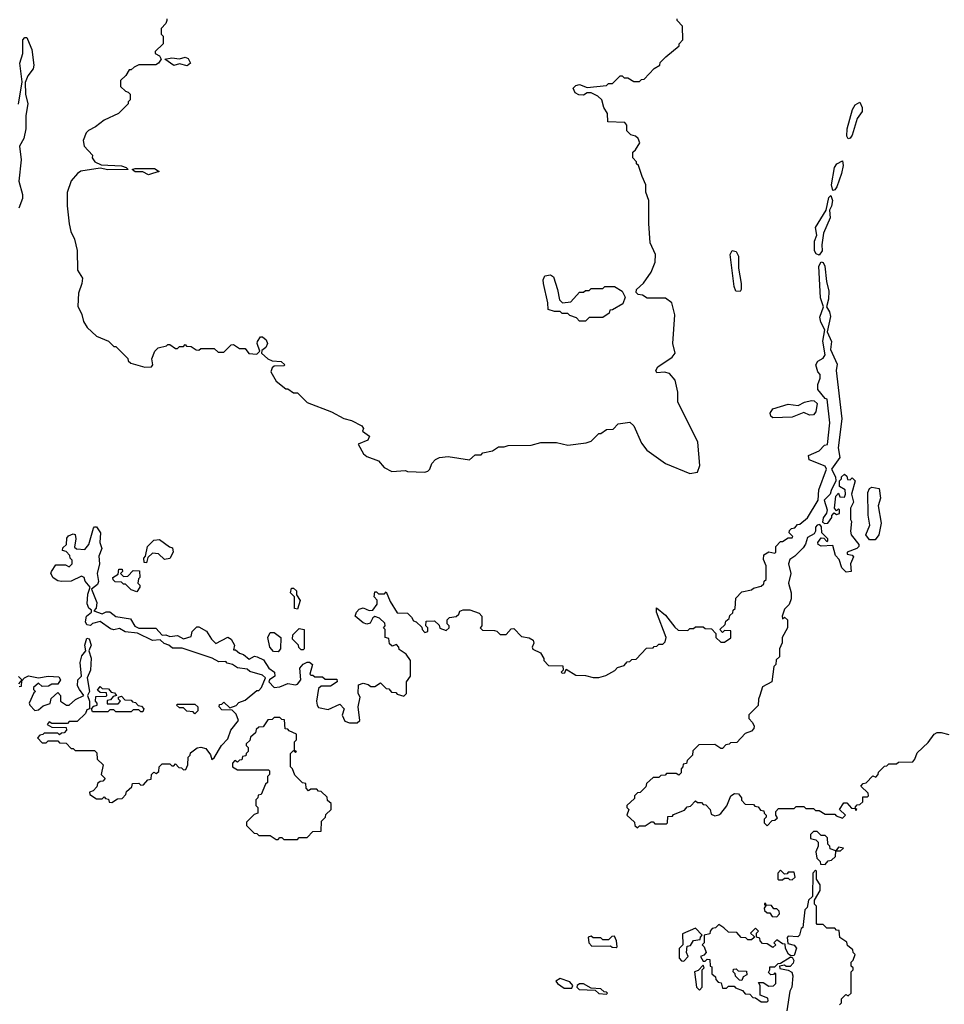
# Model space of a CAD drawing. Extents: x 2386423 to 2568864, y 578392 to 761999.
# Tile 415 of 454: x 2496838 to 2501622, y 718567 to 723660. Entities that reach past the tile are written whole.
import ezdxf

# ---------------------------------------------------------------- set-up
doc = ezdxf.new("R2010")
doc.units = 0

msp = doc.modelspace()

# ---------------------------------------------------------------- linework, layer by layer
at = {"layer": '0CON05XD'}
for points in [[(2497600, 723665), (2497600, 723655), (2497595, 723640), (2497570, 723615), (2497570, 723585), (2497580, 723575), (2497580, 723535), (2497540, 723495), (2497540, 723485), (2497562.5, 723472.5), (2497570, 723455), (2497556.7, 723435), (2497542.9, 723427.1), (2497455, 723426.7), (2497430, 723415), (2497415, 723400), (2497405, 723400), (2497388.3, 723371.7), (2497360, 723345), (2497360, 723315), (2497385, 723290), (2497400, 723285), (2497410, 723275), (2497410, 723245), (2497400, 723235), (2497400, 723225), (2497350, 723175), (2497275, 723140), (2497230, 723105), (2497193.6, 723086.4), (2497182.5, 723075), (2497167.5, 723035), (2497172.5, 723005), (2497215, 722960), (2497212.5, 722945), (2497227.5, 722925), (2497259.3, 722909.3), (2497365, 722903.3), (2497390, 722895), (2497400, 722885), (2497295, 722882.9), (2497255, 722891.2), (2497154.2, 722875.8), (2497137.5, 722865), (2497103.9, 722826.1), (2497083.6, 722766.4), (2497083.6, 722696.4), (2497093.6, 722603.6), (2497103.6, 722563.6), (2497122.5, 722525), (2497136.4, 722466.4), (2497137.5, 722365), (2497163, 722323), (2497160, 722295), (2497142.5, 722245), (2497138.3, 722178.3), (2497160, 722135), (2497168.3, 722098.3), (2497187, 722067), (2497235, 722022.5), (2497297, 721997), (2497325, 721970), (2497335, 721970), (2497398.3, 721908.3), (2497400, 721895), (2497413, 721883), (2497485, 721863.3), (2497520, 721865), (2497526.7, 721875), (2497522.5, 721905), (2497537.5, 721945), (2497555, 721962.5), (2497597.5, 721972.5), (2497605, 721980), (2497615, 721980), (2497645, 721960), (2497655, 721960), (2497665, 721970), (2497685, 721970), (2497695, 721980), (2497701.7, 721971.7), (2497725, 721970), (2497751.7, 721951.7), (2497765, 721950), (2497775, 721960), (2497845, 721960), (2497865, 721940), (2497895, 721940), (2497931.7, 721978.3), (2497945, 721980), (2497975, 721960), (2498005, 721960), (2498023, 721933), (2498065, 721930), (2498080, 721945), (2498066.7, 721985), (2498068.8, 721995), (2498085, 722020), (2498095, 722020), (2498113.6, 722003.6), (2498120, 721985), (2498112.5, 721965), (2498091.7, 721948.3), (2498090, 721935), (2498122.5, 721905), (2498145, 721896.2), (2498191.7, 721891.7), (2498210, 721875), (2498205, 721870), (2498155, 721867.5), (2498145, 721860), (2498138.3, 721838.3), (2498165, 721790), (2498215, 721750), (2498225, 721750), (2498255, 721730), (2498275, 721730), (2498325, 721680), (2498451.7, 721631.7), (2498515, 721597.5), (2498555, 721587.5), (2498609.3, 721559.3), (2498617.5, 721545), (2498611.7, 721531.7), (2498647.5, 721505), (2498640, 721485), (2498590, 721465), (2498617.5, 721415), (2498635, 721400), (2498695, 721377.5), (2498723.6, 721343.6), (2498763.6, 721323.6), (2498835, 721327.5), (2498845, 721322.5), (2498935, 721320), (2498950, 721325), (2498960, 721335), (2498970, 721365), (2498990, 721385), (2499010, 721395), (2499055, 721400), (2499165, 721382.5), (2499195, 721410), (2499225, 721410), (2499235, 721420), (2499285, 721430), (2499315, 721450), (2499345, 721450), (2499365, 721457.5), (2499485, 721460), (2499535, 721472.5), (2499615, 721472.5), (2499675, 721460), (2499768.3, 721471.7), (2499795, 721480), (2499835, 721520), (2499845, 721520), (2499875, 721540), (2499908.3, 721541.7), (2499935, 721570), (2499995, 721577.5), (2500015, 721560), (2500055, 721470), (2500083.6, 721433.6), (2500180, 721365), (2500305, 721312.5), (2500345, 721320), (2500356.4, 721353.6), (2500346.7, 721475), (2500243, 721683), (2500243, 721733), (2500230, 721795), (2500199.7, 721829.7), (2500175, 721836.2), (2500135, 721833.8), (2500130, 721845), (2500140, 721865), (2500213.3, 721915), (2500228.8, 721935), (2500217.5, 721985), (2500227, 722133), (2500212.5, 722195), (2500179.3, 722219.3), (2500085, 722220), (2500060, 722235), (2500038.3, 722238.3), (2500028.3, 722248.3), (2500030, 722265), (2500065, 722297.5), (2500106.1, 722353.9), (2500126.7, 722405), (2500127.5, 722445), (2500100, 722505), (2500092.5, 722605), (2500092.5, 722725), (2500078.3, 722768.3), (2500077.5, 722805), (2500058.3, 722848.3), (2500040, 722905), (2500030, 722915), (2500030, 722925), (2500010, 722945), (2500010, 722975), (2500025, 722987.5), (2500046.4, 723023.6), (2500037.5, 723045), (2500025, 723057.5), (2500000, 723065), (2499980, 723085), (2499980, 723115), (2499968.3, 723128.3), (2499881.7, 723131.7), (2499880, 723175), (2499860, 723205), (2499850, 723245), (2499830, 723265), (2499795, 723282.5), (2499775, 723282.5), (2499755, 723270), (2499731.2, 723271.2), (2499712.3, 723282.3), (2499702.5, 723305), (2499715, 723318.8), (2499735, 723324), (2499775, 723310), (2499875, 723320), (2499885, 723330), (2499905, 723330), (2499945, 723370), (2499955, 723370), (2499965, 723360), (2499985, 723360), (2500015, 723340), (2500045, 723340), (2500055, 723350), (2500068.3, 723351.7), (2500121.7, 723408.3), (2500150, 723425), (2500151.7, 723438.3), (2500181.7, 723468.3), (2500250, 723525), (2500250, 723535), (2500270, 723555), (2500267, 723627), (2500240, 723655), (2500240, 723665)], [(2496832.4, 723222.4), (2496851.7, 723338.3), (2496838.5, 723435), (2496854.6, 723485), (2496854.4, 723555), (2496865, 723567.1), (2496875, 723567.5), (2496879.4, 723559.4), (2496900.9, 723505), (2496911.1, 723425), (2496907.8, 723405), (2496881.2, 723368.8), (2496866.9, 723335), (2496868.5, 723275), (2496881.1, 723225), (2496870.4, 723165), (2496870.4, 723095), (2496859.1, 723045), (2496837.5, 723005), (2496846.8, 722935), (2496833.9, 722823.9), (2496852.9, 722755), (2496852.5, 722735), (2496833.2, 722685)], [(2497705, 723421.2), (2497665, 723432.5), (2497635, 723423.8), (2497590, 723455), (2497625, 723463.3), (2497665, 723457.5), (2497695, 723466.7), (2497709.5, 723459.5), (2497722.5, 723435), (2497705, 723421.2)], [(2501125, 723044), (2501117.6, 723057.6), (2501119.3, 723095), (2501146.9, 723195), (2501160.3, 723219.7), (2501185, 723233.8), (2501197.5, 723205), (2501196.7, 723185), (2501171.1, 723148.9), (2501145, 723062), (2501135, 723047.1), (2501125, 723044)], [(2501045, 722776.7), (2501039.2, 722805), (2501054.2, 722895.8), (2501065.5, 722914.5), (2501095, 722930), (2501098.9, 722905), (2501090.5, 722865), (2501066.7, 722795), (2501055, 722780), (2501045, 722776.7)], [(2497505, 722857.5), (2497475, 722872.5), (2497435, 722873.3), (2497420, 722885), (2497435, 722890), (2497535, 722890), (2497560, 722875), (2497525, 722863.8), (2497505, 722857.5)], [(2500975, 722441.2), (2500958.2, 722448.2), (2500950.4, 722465), (2500950, 722515), (2500962.5, 722545), (2500956.2, 722585), (2501010, 722675), (2501025, 722740), (2501035, 722750), (2501042.9, 722725), (2501038.1, 722695), (2501028, 722675), (2501030.6, 722635), (2500996.9, 722555), (2500987.9, 722495), (2500990, 722465), (2500975, 722441.2)], [(2500565, 722254.3), (2500544, 722255), (2500535, 722280), (2500514.5, 722445), (2500525, 722465.7), (2500545, 722461.2), (2500556.6, 722436.6), (2500556.9, 722375), (2500570.8, 722295), (2500570.8, 722265), (2500565, 722254.3)], [(2500978.8, 722121.2), (2500997.5, 722175), (2500981.2, 722221.2), (2500973.1, 722385), (2500985, 722406.7), (2500995, 722403.8), (2501004.3, 722385), (2501012, 722305), (2501023.8, 722255), (2501023.6, 722213.6), (2501012.5, 722175), (2501028.7, 722148.7), (2501033.3, 722125), (2501015.6, 722045), (2501038.1, 721995), (2501033.6, 721953.6), (2501067.8, 721877.8), (2501063.1, 721845), (2501091.1, 721595), (2501073.5, 721445), (2501081.9, 721395), (2501038, 721335), (2501058.8, 721295), (2501061.2, 721275), (2501036, 721225), (2501032, 721205), (2501000, 721175), (2501016.2, 721123.8), (2501012.7, 721107.3), (2500995, 721082.5), (2500991.7, 721061.7), (2501003.3, 721053.3), (2501020, 721055), (2501040, 721085), (2501040, 721095), (2501051.7, 721108.3), (2501065, 721100), (2501080, 721105), (2501080, 721125), (2501075, 721130), (2501065, 721120), (2501053.3, 721133.3), (2501060, 721195), (2501075, 721210), (2501081.7, 721191.7), (2501105, 721190), (2501110, 721205), (2501108.3, 721228.3), (2501080, 721245), (2501080, 721275), (2501090, 721285), (2501090, 721295), (2501105, 721310), (2501118.3, 721298.3), (2501121.7, 721281.7), (2501135, 721280), (2501145, 721290), (2501160, 721275), (2501142.5, 721205), (2501152.5, 721165), (2501137, 721133), (2501137.5, 721075), (2501142.5, 721065), (2501137.5, 721015), (2501140, 720995), (2501180, 720945), (2501180, 720935), (2501170, 720925), (2501120, 720905), (2501120, 720895), (2501145, 720890), (2501151.7, 720881.7), (2501136.7, 720845), (2501140, 720805), (2501115, 720802.5), (2501092.5, 720825), (2501078.3, 720868.3), (2501058.3, 720888.3), (2501045, 720940), (2500985, 720937.5), (2500970, 720945), (2500967.5, 720955), (2500985, 720980), (2500998.3, 720978.3), (2501015, 720960), (2501020, 720965), (2501020, 720975), (2500987.5, 721005), (2500986.4, 721036.4), (2500978.3, 721048.3), (2500965, 721045.8), (2500956, 721035), (2500956.1, 721013.9), (2500949.4, 721000.6), (2500915, 720981.4), (2500903.8, 720946.2), (2500891.5, 720928.5), (2500848.2, 720885), (2500822.3, 720867.7), (2500815.3, 720845), (2500827.1, 720795), (2500816.7, 720745), (2500830, 720695), (2500830, 720665), (2500820, 720635), (2500795, 720610), (2500783.8, 720575), (2500785, 720560), (2500795, 720570), (2500810, 720555), (2500810, 720515), (2500783.3, 720465), (2500783, 720437), (2500770, 720405), (2500770, 720365), (2500751.7, 720348.3), (2500750, 720325), (2500740, 720315), (2500730, 720235), (2500681.7, 720208.3), (2500667.5, 720165), (2500660, 720145), (2500658.3, 720111.7), (2500610, 720065), (2500610, 720045), (2500630, 720025), (2500637.5, 720005), (2500637, 719993), (2500625, 719980), (2500591.7, 719968.3), (2500548.3, 719921.7), (2500515, 719920), (2500508.3, 719911.7), (2500491.7, 719908.3), (2500475, 719890), (2500465, 719890), (2500435, 719910), (2500351.7, 719908.3), (2500321.7, 719878.3), (2500320, 719855), (2500291.7, 719828.3), (2500288.3, 719811.7), (2500271.7, 719808.3), (2500270, 719795), (2500260, 719785), (2500260, 719765), (2500248.3, 719751.7), (2500235, 719760), (2500185, 719760), (2500178.3, 719751.7), (2500155, 719750), (2500145, 719740), (2500115, 719740), (2500081.7, 719708.3), (2500078.3, 719691.7), (2500048.3, 719661.7), (2500035, 719660), (2500020, 719645), (2500018.3, 719631.7), (2499980, 719595), (2499980, 719585), (2499990, 719575), (2499980, 719545), (2500018.3, 719508.3), (2500021.7, 719491.7), (2500035, 719480), (2500045, 719490), (2500075, 719490), (2500105, 719510), (2500115, 719510), (2500125, 719500), (2500185, 719500), (2500190, 719505), (2500191.7, 719538.3), (2500215, 719540), (2500221.7, 719548.3), (2500278.3, 719571.7), (2500291.7, 719588.3), (2500308.3, 719591.7), (2500335, 719620), (2500345, 719610), (2500365, 719610), (2500375, 719600), (2500388.3, 719598.3), (2500410, 719575), (2500415, 719550), (2500435, 719542.5), (2500455, 719547.5), (2500466.4, 719553.6), (2500496.1, 719593.9), (2500517.5, 719645), (2500537, 719657), (2500556.4, 719656.4), (2500572.5, 719635), (2500573, 719623), (2500591.7, 719601.7), (2500635, 719600), (2500641.7, 719591.7), (2500658.3, 719588.3), (2500671.7, 719571.7), (2500688.3, 719568.3), (2500690, 719555), (2500700, 719545), (2500700, 719535), (2500690, 719525), (2500690, 719505), (2500705, 719490), (2500731.7, 719518.3), (2500745, 719520), (2500758.3, 719531.7), (2500750, 719545), (2500750, 719565), (2500765, 719580), (2500845, 719580), (2500855, 719590), (2500895, 719590), (2500905, 719580), (2500945, 719580), (2500955, 719570), (2500975, 719570), (2501005, 719550), (2501055, 719550), (2501061.7, 719541.7), (2501095, 719530), (2501110, 719545), (2501080, 719575), (2501101.7, 719608.3), (2501118.3, 719608.3), (2501141.7, 719581.7), (2501160, 719580), (2501165, 719570), (2501170, 719575), (2501160, 719580), (2501161.7, 719588.3), (2501171.7, 719598.3), (2501185, 719600), (2501200, 719615), (2501200, 719640), (2501225, 719640), (2501230, 719645), (2501228.3, 719658.3), (2501190, 719695), (2501201.7, 719708.3), (2501218.3, 719711.7), (2501251.7, 719748.3), (2501268.3, 719741.7), (2501280, 719755), (2501281.7, 719768.3), (2501311.7, 719798.3), (2501325, 719800), (2501335, 719810), (2501375, 719810), (2501385, 719820), (2501458.3, 719821.7), (2501470, 719835), (2501481.7, 719868.3), (2501538.3, 719921.7), (2501570, 719965), (2501585, 719972.5), (2501605, 719972.5), (2501645, 719962.5)], [(2499765, 722100), (2499735, 722100), (2499718.3, 722118.3), (2499685, 722130), (2499675, 722140), (2499645, 722140), (2499635, 722150), (2499605, 722150), (2499571.7, 722161.7), (2499570, 722195), (2499547.9, 722295), (2499546.5, 722315), (2499555, 722334.2), (2499585, 722339.4), (2499600, 722330), (2499621.5, 722265), (2499630.3, 722210.3), (2499646, 722196), (2499690, 722200), (2499735, 722250), (2499755, 722250), (2499765, 722260), (2499785, 722260), (2499795, 722270), (2499855, 722270), (2499865, 722280), (2499915, 722280), (2499955.9, 722255.9), (2499970, 722225), (2499959.3, 722190.7), (2499905, 722160), (2499891.7, 722158.3), (2499888.3, 722141.7), (2499855, 722120), (2499785, 722120), (2499765, 722100)], [(2497148, 720195), (2497138, 720215), (2497140, 720245), (2497157.5, 720265), (2497150.6, 720335), (2497160.5, 720369.5), (2497180, 720395), (2497176.2, 720425), (2497185, 720460), (2497197, 720457), (2497208, 720425), (2497196.7, 720395), (2497208.1, 720358.1), (2497204, 720295), (2497186.7, 720255), (2497200, 720185), (2497190, 720165), (2497200, 720135), (2497200, 720095), (2497185, 720090), (2497178.3, 720071.7), (2497135, 720030), (2497095, 720030), (2497085, 720020), (2497005, 720020), (2496991.7, 720028.3), (2496980, 720015), (2497005, 720000), (2497078.3, 719998.3), (2497080, 719985), (2497068.3, 719971.7), (2497055, 719970), (2497045, 719960), (2497035, 719970), (2496965, 719970), (2496958.3, 719961.7), (2496941.7, 719958.3), (2496930, 719945), (2496955, 719920), (2496975, 719920), (2496985, 719930), (2497035, 719930), (2497045, 719920), (2497078.3, 719918.3), (2497105, 719890), (2497115, 719890), (2497125, 719880), (2497225, 719880), (2497238.3, 719868.3), (2497240, 719835), (2497270, 719805), (2497260, 719755), (2497280, 719735), (2497268.3, 719721.7), (2497255, 719720), (2497241.7, 719708.3), (2497238.3, 719691.7), (2497218.3, 719671.7), (2497200, 719665), (2497201.7, 719651.7), (2497235, 719630), (2497265, 719630), (2497275, 719640), (2497281.7, 719631.7), (2497298.3, 719628.3), (2497301.7, 719611.7), (2497315, 719610), (2497345, 719630), (2497368.3, 719631.7), (2497388.3, 719651.7), (2497391.7, 719668.3), (2497418.3, 719691.7), (2497421.7, 719708.3), (2497455, 719710), (2497465, 719700), (2497478.3, 719701.7), (2497501.7, 719728.3), (2497518.3, 719731.7), (2497520, 719755), (2497531.7, 719768.3), (2497545, 719760), (2497558.3, 719771.7), (2497560, 719795), (2497575, 719810), (2497615, 719810), (2497625, 719800), (2497635, 719800), (2497645, 719810), (2497661.7, 719791.7), (2497675, 719790), (2497685, 719780), (2497698.3, 719781.7), (2497707.5, 719805), (2497710, 719845), (2497720, 719855), (2497721.7, 719868.3), (2497756.1, 719893.9), (2497775, 719896.7), (2497800.7, 719890.7), (2497825, 719857.5), (2497832.5, 719832.5), (2497845, 719842.5), (2497882.5, 719905), (2497915, 719940), (2497930, 719985), (2497970, 720035), (2497958.3, 720068.3), (2497938.3, 720088.3), (2497885, 720090), (2497870, 720105), (2497871.7, 720118.3), (2497885, 720120), (2497895, 720130), (2497925, 720100), (2497958.3, 720111.7), (2497971.7, 720128.3), (2498005, 720140), (2498065, 720190), (2498075, 720190), (2498090, 720205), (2498110, 720255), (2498095, 720270), (2498028.3, 720288.3), (2498015, 720300), (2497965, 720307.5), (2497940, 720325), (2497911.7, 720331.7), (2497905, 720340), (2497868.3, 720338.3), (2497835, 720357.5), (2497679.3, 720409.3), (2497628.3, 720408.3), (2497610, 720425), (2497585, 720432.5), (2497565, 720452.5), (2497525, 720448), (2497447, 720487), (2497383.6, 720493.6), (2497355, 720510), (2497325, 720503.3), (2497308.3, 720508.3), (2497255, 720547.5), (2497215, 720536.2), (2497205, 720526.7), (2497185, 720530), (2497178.8, 720545), (2497183.8, 720575), (2497210, 720595), (2497210, 720605), (2497196, 720616), (2497187.7, 720637.7), (2497191.7, 720688.3), (2497203.3, 720725), (2497177.5, 720755), (2497172.5, 720775), (2497158.3, 720781.7), (2497104.1, 720755.9), (2497055, 720754), (2497035, 720758), (2497012.3, 720772.3), (2497000, 720795), (2497002.5, 720805), (2497025, 720840), (2497075, 720840), (2497095, 720830), (2497110, 720845), (2497110, 720865), (2497100, 720875), (2497098.3, 720888.3), (2497078.3, 720908.3), (2497060, 720915), (2497061.7, 720928.3), (2497080, 720945), (2497082.5, 720977.5), (2497090.7, 720989.3), (2497115, 721001.2), (2497125, 720997.5), (2497128, 720975), (2497121.7, 720931.7), (2497132.5, 720922.5), (2497175, 720920), (2497196.7, 720945), (2497220.6, 721029.4), (2497225, 721036.2), (2497235, 721036.2), (2497256, 721005), (2497253.8, 720955), (2497264, 720925), (2497248, 720885), (2497250.8, 720845), (2497239.2, 720795), (2497246.2, 720753.8), (2497241.2, 720738.8), (2497210, 720715), (2497236.7, 720645), (2497233.3, 720616.7), (2497222.5, 720602.5), (2497265, 720587.5), (2497285, 720597.5), (2497305, 720597.5), (2497335, 720573.3), (2497411.2, 720561.2), (2497433.6, 720523.6), (2497455, 720512.5), (2497542.7, 720512.7), (2497575, 720476.2), (2497595, 720478), (2497615, 720468.8), (2497655, 720474), (2497685, 720456.7), (2497725, 720470), (2497730, 720495), (2497755, 720520), (2497765, 720520), (2497805, 720497.5), (2497830, 720455), (2497853, 720433), (2497915, 720466.7), (2497932.5, 720455), (2497950, 720425), (2497945, 720400), (2497955, 720400), (2497975, 720383.3), (2497996.2, 720376.2), (2498025, 720352.5), (2498053, 720367), (2498066.2, 720363.8), (2498099.4, 720349.4), (2498126.7, 720305), (2498155.8, 720285), (2498158, 720265), (2498130, 720245), (2498127.5, 720235), (2498155, 720206.2), (2498185, 720208.8), (2498225, 720226.2), (2498265, 720220), (2498276.4, 720223.6), (2498292.5, 720245), (2498287.5, 720305), (2498304.1, 720325.9), (2498325, 720337.5), (2498337, 720337), (2498352.5, 720325), (2498340, 720275), (2498345, 720270), (2498355, 720270), (2498365, 720260), (2498405, 720260), (2498418.3, 720248.3), (2498478.3, 720248.3), (2498480, 720235), (2498447, 720213), (2498398.3, 720211.7), (2498385, 720200), (2498373.3, 720135), (2498377.5, 720115), (2498385, 720102.5), (2498435, 720092.5), (2498495, 720120), (2498516.7, 720095), (2498506.7, 720063.3), (2498521.3, 720031.3), (2498545, 720022.5), (2498585, 720023.3), (2498597.5, 720035), (2498590, 720105), (2498600, 720155), (2498590, 720175), (2498590.7, 720219.3), (2498615, 720227.5), (2498641.7, 720221.7), (2498655, 720210), (2498675, 720210), (2498705, 720230), (2498735, 720200), (2498748.3, 720198.3), (2498761.7, 720181.7), (2498785, 720180), (2498791.7, 720171.7), (2498825, 720160), (2498840, 720175), (2498840, 720235), (2498860, 720265), (2498860, 720345), (2498838.3, 720378.3), (2498801.7, 720401.7), (2498800, 720415), (2498788.3, 720428.3), (2498765, 720420), (2498751.7, 720431.7), (2498748.3, 720458.3), (2498730, 720465), (2498730, 720505), (2498720, 720515), (2498730, 720525), (2498728.3, 720538.3), (2498700, 720565), (2498675, 720573.3), (2498665, 720566.7), (2498651.2, 720538.8), (2498635, 720533.8), (2498615, 720540), (2498574, 720574), (2498581.4, 720595), (2498595, 720610), (2498615, 720616.9), (2498645.8, 720604.2), (2498665, 720606), (2498687, 720637), (2498687, 720657), (2498672.5, 720675), (2498675, 720700), (2498685, 720700), (2498695, 720690), (2498725, 720690), (2498735, 720700), (2498755, 720650), (2498791.7, 720591.7), (2498845, 720590), (2498865, 720570), (2498875, 720550), (2498890, 720545), (2498918.3, 720518.3), (2498920, 720505), (2498935, 720490), (2498950, 720495), (2498950, 720515), (2498940, 720525), (2498941.7, 720548.3), (2498985, 720550), (2499008.3, 720528.3), (2499011.7, 720511.7), (2499045, 720500), (2499060, 720515), (2499060, 720525), (2499050, 720535), (2499050, 720555), (2499061.7, 720568.3), (2499097, 720573), (2499110, 720585), (2499115, 720600), (2499133, 720607), (2499167, 720607), (2499215, 720590), (2499230, 720575), (2499230, 720525), (2499220, 720515), (2499233, 720503), (2499295, 720500), (2499307, 720497), (2499325, 720480), (2499355, 720480), (2499381.7, 720508.3), (2499395, 720510), (2499435, 720470), (2499475, 720462.5), (2499495, 720450), (2499497.5, 720435), (2499490, 720415), (2499493.9, 720403.9), (2499532.5, 720385), (2499550, 720355), (2499550, 720345), (2499575, 720320), (2499648.3, 720318.3), (2499650, 720295), (2499640, 720285), (2499645, 720280), (2499658.3, 720281.7), (2499665, 720300), (2499715, 720270), (2499765, 720267.5), (2499805, 720257.5), (2499835, 720257.5), (2499871.7, 720268.3), (2499917, 720293), (2499931.7, 720308.3), (2499965, 720320), (2499981.7, 720338.3), (2499995, 720340), (2500005, 720350), (2500028.3, 720351.7), (2500081.7, 720408.3), (2500115, 720410), (2500121.7, 720418.3), (2500135, 720420), (2500145, 720430), (2500165, 720430), (2500178.3, 720441.7), (2500182.5, 720465), (2500133.3, 720595), (2500133, 720617), (2500179.5, 720579.5), (2500227, 720517), (2500245, 720502.5), (2500295, 720500), (2500305, 720510), (2500325, 720510), (2500335, 720520), (2500375, 720520), (2500385, 720510), (2500418.3, 720508.3), (2500440, 720485), (2500440, 720465), (2500465, 720440), (2500485, 720440), (2500518.3, 720461.7), (2500518.3, 720498.3), (2500485, 720500), (2500475, 720490), (2500460, 720505), (2500488.3, 720531.7), (2500491.7, 720548.3), (2500508.3, 720561.7), (2500511.7, 720578.3), (2500528.3, 720591.7), (2500530, 720605), (2500540, 720615), (2500543, 720667), (2500575, 720700), (2500625, 720710), (2500635, 720720), (2500675, 720730), (2500688.3, 720741.7), (2500690, 720755), (2500700, 720765), (2500700, 720835), (2500687, 720867), (2500687.5, 720892.5), (2500715, 720906.7), (2500745, 720900), (2500750, 720905), (2500750, 720935), (2500775, 720960), (2500785, 720960), (2500815, 720980), (2500835, 720980), (2500837.5, 720987.5), (2500820, 721005), (2500821.7, 721018.3), (2500831.7, 721028.3), (2500848.3, 721031.7), (2500861.7, 721048.3), (2500875, 721050), (2500915, 721083.3), (2500969.2, 721175), (2500972.5, 721227.5), (2501013.3, 721335), (2501005, 721350), (2500923.6, 721383.6), (2500920, 721405), (2500975, 721430), (2501001.7, 721458.3), (2501017, 721463), (2501030, 721575), (2501016.4, 721696.4), (2501005, 721700), (2500967, 721747), (2500967, 721773), (2500980, 721805), (2500980, 721825), (2500968.3, 721838.3), (2500957.5, 721875), (2500967, 721893), (2500995, 721910), (2501006.4, 721926.4), (2500993.2, 721996.8), (2501004.3, 722055), (2500982.5, 722095), (2500978.8, 722121.2)], [(2500735, 721600), (2500725, 721608.8), (2500721.9, 721625), (2500735, 721647.5), (2500815, 721671.1), (2500865.6, 721664.4), (2500898.1, 721681.9), (2500935, 721690), (2500948.1, 721688.1), (2500964, 721675), (2500957.8, 721632.2), (2500945, 721616), (2500925, 721614), (2500895, 721628), (2500835, 721604.4), (2500735, 721600)], [(2501235, 720968.8), (2501216.2, 720995), (2501236.1, 721046.1), (2501227.9, 721097.9), (2501226, 721215), (2501234.2, 721235.8), (2501247.5, 721242.5), (2501285.6, 721235.6), (2501292.5, 721185), (2501280, 721145), (2501295.5, 721055), (2501282.9, 720995), (2501265, 720969.2), (2501235, 720968.8)], [(2497495, 720850), (2497481.7, 720851.7), (2497480, 720875), (2497490, 720885), (2497500, 720935), (2497531.7, 720968.3), (2497561.7, 720971.7), (2497613, 720933), (2497628.3, 720928.3), (2497632.5, 720905), (2497615, 720872.5), (2497588.3, 720868.3), (2497557, 720897), (2497525, 720900), (2497501.7, 720878.3), (2497495, 720850)], [(2497445, 720700), (2497415, 720710), (2497385, 720740), (2497375, 720740), (2497365, 720750), (2497333, 720753), (2497321.7, 720761.7), (2497320, 720775), (2497348.3, 720791.7), (2497351.7, 720818.3), (2497368.3, 720818.3), (2497370, 720805), (2497360, 720795), (2497375, 720780), (2497398.3, 720781.7), (2497425, 720810), (2497458.3, 720808.3), (2497460, 720775), (2497453, 720767), (2497450, 720745), (2497460, 720735), (2497460, 720725), (2497445, 720700)], [(2498275, 720610), (2498260, 720615), (2498260, 720675), (2498240, 720695), (2498245, 720720), (2498255, 720720), (2498270, 720705), (2498270, 720685), (2498290, 720655), (2498275, 720610)], [(2498175, 720390), (2498151.7, 720391.7), (2498132.5, 720415), (2498122.5, 720465), (2498135, 720490), (2498155, 720490), (2498190, 720465), (2498187.5, 720405), (2498175, 720390)], [(2498305, 720400), (2498295, 720400), (2498281.7, 720411.7), (2498280, 720425), (2498250, 720455), (2498251.7, 720478.3), (2498285, 720510), (2498310, 720505), (2498310, 720405), (2498305, 720400)], [(2496832, 720262), (2496850, 720245), (2496832.5, 720225)], [(2496835, 720210), (2496848.3, 720211.7), (2496850, 720240), (2496863.9, 720256.1), (2496883.9, 720266.1), (2496936.4, 720256.4), (2496985, 720264), (2497041.2, 720261.2), (2497050, 720245), (2497035, 720222.5), (2497005, 720222.5), (2496987, 720213), (2496955, 720210), (2496935, 720227.5), (2496910, 720205), (2496910, 720195), (2496920, 720185), (2496911.7, 720178.3), (2496887.5, 720125), (2496890, 720115), (2496917, 720087), (2496935, 720090), (2496960, 720110), (2496996.4, 720123.6), (2497001.7, 720148.3), (2497035, 720180), (2497050, 720165), (2497050, 720135), (2497080, 720115), (2497095, 720113.8), (2497127.1, 720142.9), (2497170, 720165), (2497148, 720195)], [(2497475, 720080), (2497465, 720080), (2497455, 720090), (2497425, 720090), (2497415, 720080), (2497335, 720080), (2497325, 720090), (2497305, 720090), (2497295, 720080), (2497215, 720080), (2497210, 720095), (2497221.7, 720108.3), (2497240, 720115), (2497240, 720125), (2497230, 720135), (2497231.7, 720158.3), (2497285, 720160), (2497290, 720165), (2497288.3, 720178.3), (2497255, 720180), (2497241.7, 720191.7), (2497255, 720210), (2497265, 720200), (2497298.3, 720198.3), (2497311.7, 720181.7), (2497328.3, 720178.3), (2497340, 720165), (2497321.7, 720158.3), (2497308.3, 720141.7), (2497291.7, 720138.3), (2497291.7, 720121.7), (2497348.3, 720121.7), (2497360, 720135), (2497350, 720145), (2497350, 720155), (2497365, 720160), (2497381.7, 720141.7), (2497415, 720140), (2497421.7, 720131.7), (2497438.3, 720128.3), (2497451.7, 720111.7), (2497468.3, 720108.3), (2497480, 720095), (2497475, 720080)], [(2497745, 720070), (2497735, 720080), (2497703, 720083), (2497685, 720100), (2497665, 720100), (2497650, 720115), (2497655, 720120), (2497745, 720120), (2497760, 720105), (2497760, 720085), (2497745, 720070)], [(2498275, 719420), (2498285, 719430), (2498325, 719430), (2498355, 719460), (2498398.3, 719461.7), (2498400, 719515), (2498420, 719535), (2498421.7, 719548.3), (2498450, 719575), (2498450, 719605), (2498431.7, 719621.7), (2498428.3, 719638.3), (2498398.3, 719668.3), (2498385, 719670), (2498375, 719680), (2498345, 719680), (2498331.7, 719671.7), (2498320, 719685), (2498318.3, 719708.3), (2498301.7, 719711.7), (2498261.7, 719751.7), (2498250, 719785), (2498240, 719795), (2498240, 719865), (2498255, 719880), (2498265, 719870), (2498270, 719875), (2498260, 719880), (2498260, 719925), (2498270, 719935), (2498270, 719965), (2498231.7, 719981.7), (2498225, 719990), (2498211.7, 719991.7), (2498208.3, 720038.3), (2498195, 720040), (2498185, 720050), (2498155, 720050), (2498145, 720040), (2498121.7, 720038.3), (2498098.3, 720001.7), (2498075, 720000), (2498061.7, 719988.3), (2498058.3, 719971.7), (2498031.7, 719948.3), (2498028.3, 719931.7), (2498010, 719915), (2498010, 719905), (2498020, 719895), (2498020, 719875), (2498010, 719865), (2498008.3, 719851.7), (2497991.7, 719848.3), (2497988.3, 719831.7), (2497975, 719830), (2497965, 719820), (2497951.7, 719828.3), (2497940, 719815), (2497940, 719795), (2497965, 719780), (2498125, 719780), (2498130, 719775), (2498130, 719755), (2498120, 719745), (2498120, 719715), (2498110, 719705), (2498088.3, 719651.7), (2498071.7, 719648.3), (2498070, 719635), (2498060, 719625), (2498060, 719595), (2498070, 719585), (2498070, 719555), (2498051.7, 719548.3), (2498011.7, 719508.3), (2498011.7, 719491.7), (2498051.7, 719451.7), (2498065, 719450), (2498075, 719440), (2498135, 719440), (2498165, 719420), (2498175, 719420), (2498185, 719430), (2498195, 719430), (2498205, 719420), (2498275, 719420)], [(2501005, 719290), (2501021.7, 719308.3), (2501038.3, 719311.7), (2501058.3, 719331.7), (2501060, 719360), (2501085, 719360), (2501100, 719375), (2501075, 719380), (2501060, 719360), (2501031.7, 719371.7), (2501030, 719385), (2501020, 719395), (2501018.3, 719428.3), (2501005, 719440), (2500985, 719440), (2500965, 719460), (2500945, 719460), (2500930, 719445), (2500930, 719425), (2500957, 719417), (2500970, 719405), (2500970, 719385), (2500957.5, 719355), (2500963, 719323), (2500980, 719305), (2500981.7, 719291.7), (2501005, 719290)], [(2501080, 718565), (2501090, 718575), (2501090, 718595), (2501111.7, 718618.3), (2501125, 718610), (2501140, 718625), (2501140, 718735), (2501150, 718745), (2501150, 718755), (2501140, 718765), (2501140, 718785), (2501150, 718795), (2501160, 718825), (2501150, 718835), (2501148.3, 718848.3), (2501121.7, 718871.7), (2501118.3, 718888.3), (2501081.7, 718911.7), (2501078.3, 718948.3), (2501065, 718950), (2501055, 718960), (2501015, 718960), (2500995, 718980), (2500965, 718980), (2500960, 718985), (2500960, 719075), (2500950, 719085), (2500950, 719105), (2500980, 719155), (2500980, 719185), (2500960, 719215), (2500960, 719255), (2500955, 719260), (2500942.5, 719245), (2500940, 719125), (2500920, 719105), (2500911.7, 719068.3), (2500900, 719055), (2500890, 718965), (2500881.7, 718958.3), (2500872.5, 718925), (2500863.6, 718916.4), (2500815, 718920), (2500808.3, 718911.7), (2500811.7, 718881.7), (2500845, 718872.5), (2500857, 718857), (2500845, 718820), (2500828.3, 718818.3), (2500816.7, 718826.7), (2500800, 718855), (2500798.3, 718878.3), (2500785, 718880), (2500755, 718900), (2500740, 718885), (2500750, 718875), (2500735, 718860), (2500705, 718880), (2500681.7, 718881.7), (2500670, 718895), (2500668.3, 718908.3), (2500650, 718915), (2500650, 718935), (2500660, 718945), (2500645, 718960), (2500620, 718935), (2500638.3, 718918.3), (2500638.3, 718911.7), (2500625, 718900), (2500605, 718900), (2500595, 718910), (2500571.7, 718911.7), (2500548.3, 718938.3), (2500505, 718940), (2500481.7, 718961.7), (2500455, 718980), (2500438.3, 718961.7), (2500421.7, 718958.3), (2500410, 718945), (2500408.3, 718931.7), (2500380, 718925), (2500380, 718885), (2500370, 718875), (2500380, 718865), (2500390, 718835), (2500378.3, 718821.7), (2500360, 718815), (2500375, 718790), (2500385, 718790), (2500395, 718800), (2500408.3, 718798.3), (2500410, 718765), (2500420, 718760), (2500420, 718725), (2500438.3, 718708.3), (2500440, 718695), (2500451.7, 718681.7), (2500468.3, 718678.3), (2500475, 718650), (2500495, 718650), (2500505, 718660), (2500535, 718660), (2500541.7, 718651.7), (2500578.3, 718638.3), (2500591.7, 718621.7), (2500615, 718620), (2500631.7, 718601.7), (2500645, 718600), (2500675, 718580), (2500705, 718580), (2500710, 718585), (2500708.3, 718598.3), (2500670, 718615), (2500670, 718665), (2500660, 718680), (2500685, 718680), (2500715, 718660), (2500738.3, 718661.7), (2500750, 718675), (2500750, 718725), (2500745, 718730), (2500738.3, 718721.7), (2500725, 718720), (2500711.7, 718731.7), (2500720, 718745), (2500720, 718760), (2500745, 718760), (2500761.7, 718778.3), (2500775, 718780), (2500825, 718810), (2500835, 718810), (2500843, 718793), (2500840.7, 718779.3), (2500825, 718762.5), (2500803, 718763), (2500795, 718770), (2500770, 718765), (2500771.7, 718751.7), (2500815, 718743.3), (2500833, 718733), (2500837.5, 718715), (2500832.5, 718655), (2500823.3, 718635), (2500807.5, 718532.5)], [(2500835, 719210), (2500850, 719225), (2500845, 719250), (2500815, 719250), (2500808.3, 719241.7), (2500795, 719240), (2500775, 719260), (2500760, 719245), (2500760, 719215), (2500765, 719210), (2500785, 719210), (2500795, 719220), (2500815, 719220), (2500821.7, 719211.7), (2500835, 719210)], [(2500755, 719020), (2500770, 719035), (2500768.3, 719048.3), (2500755, 719060), (2500740, 719060), (2500728.3, 719078.3), (2500700, 719080), (2500698.3, 719088.3), (2500691.7, 719088.3), (2500691.7, 719081.7), (2500700, 719080), (2500690, 719065), (2500691.7, 719051.7), (2500705, 719040), (2500720, 719040), (2500731.7, 719021.7), (2500755, 719020)], [(2500275, 718790), (2500297.5, 718815), (2500287.5, 718835), (2500291.7, 718868.3), (2500308.3, 718871.7), (2500323.9, 718896.1), (2500358.3, 718901.7), (2500360, 718915), (2500370, 718925), (2500335, 718960), (2500268.3, 718931.7), (2500270, 718875), (2500250, 718855), (2500250, 718805), (2500261.7, 718791.7), (2500275, 718790)], [(2499925, 718860), (2499930, 718865), (2499926.7, 718895), (2499915, 718920), (2499901.7, 718918.3), (2499885, 718900), (2499855, 718900), (2499845, 718910), (2499805, 718910), (2499795, 718920), (2499780, 718915), (2499782.5, 718885), (2499798.3, 718868.3), (2499895, 718870), (2499903, 718863), (2499925, 718860)], [(2500355, 718640), (2500370, 718655), (2500370, 718745), (2500380, 718755), (2500375, 718770), (2500348.3, 718741.7), (2500330, 718735), (2500340, 718655), (2500355, 718640)], [(2500575, 718690), (2500561.7, 718691.7), (2500541.7, 718711.7), (2500540, 718725), (2500530, 718735), (2500531.7, 718748.3), (2500545, 718750), (2500555, 718740), (2500598.3, 718738.3), (2500600, 718720), (2500581.7, 718708.3), (2500575, 718690)], [(2499695, 718650), (2499700, 718665), (2499685, 718682.5), (2499635, 718700), (2499613, 718687), (2499620, 718675), (2499655, 718650), (2499695, 718650)], [(2499875, 718620), (2499880, 718625), (2499875, 718630), (2499861.7, 718631.7), (2499845, 718646.7), (2499795, 718650), (2499755, 718672.5), (2499735, 718672.5), (2499722.5, 718665), (2499720, 718655), (2499733, 718643), (2499815, 718640), (2499835, 718622.5), (2499875, 718620)]]:
    msp.add_lwpolyline(points, dxfattribs=at)

doc.saveas('drawing.dxf')
